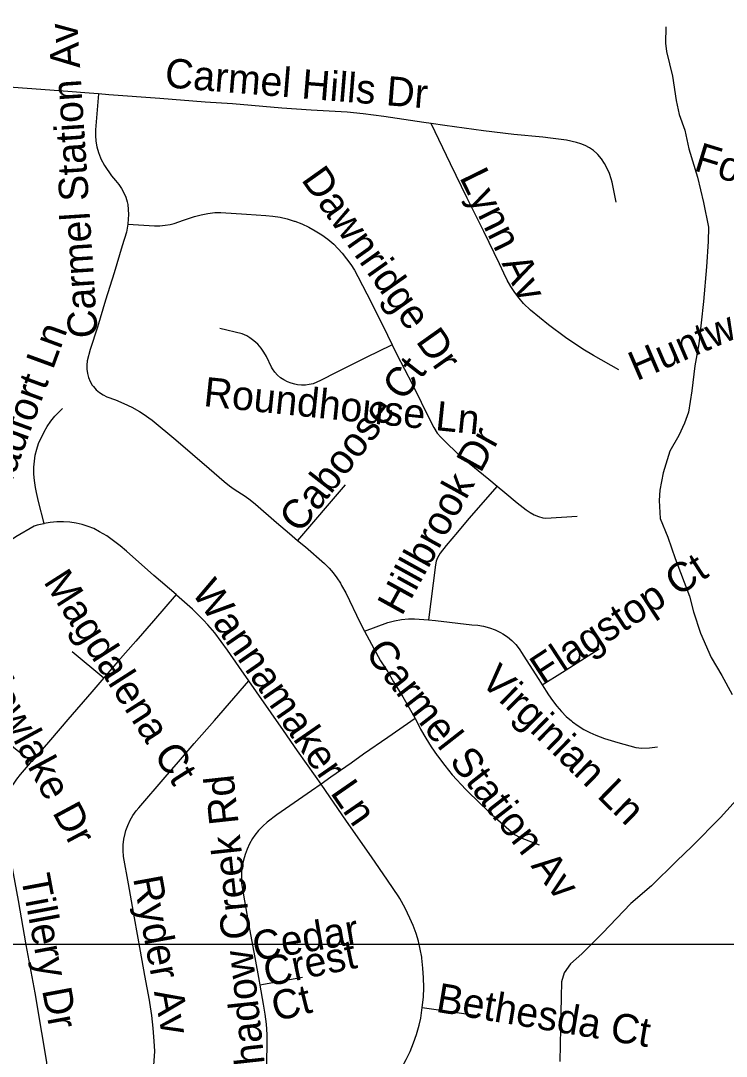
# Model space of a CAD drawing. Extents: x 1383679 to 1536984, y 460658 to 651027.
# Drawn here: x 1450610 to 1452899, y 493310 to 496668 of the extents above; entities that cross this region are included whole.
import ezdxf

# ---------------------------------------------------------------- set-up
doc = ezdxf.new("R2010")
doc.units = 0
for name, color, linetype in [('Exist Hydrographic Misc Water Feature', 7, 'Continuous'), ('Exist Road Non-System Type 51', 7, 'Continuous'), ('Exist Road Non-System Type 51 Label', 7, 'Continuous'), ('Map Preparation Inset Cut Line', 7, 'Continuous')]:
    doc.layers.add(name, color=color, linetype=linetype)

msp = doc.modelspace()

# ---------------------------------------------------------------- linework, layer by layer
at = {"layer": 'Exist Hydrographic Misc Water Feature'}
for points in [[(1452702.9, 496648.1), (1452701.8, 496594.7), (1452705.4, 496568.4), (1452714.7, 496528), (1452723.9, 496487.6), (1452736.5, 496409.4), (1452745.7, 496363.3), (1452764.7, 496312.8), (1452777.6, 496252.7), (1452805.9, 496160.2), (1452824.5, 496077.8), (1452841.1, 495997.8), (1452840.2, 495951.9), (1452834.7, 495870), (1452824.8, 495757.7), (1452817.4, 495688.1), (1452810.1, 495620.2), (1452796.8, 495548.2), (1452787.3, 495468), (1452776.1, 495398.5), (1452763.5, 495362.6), (1452744.7, 495322.8), (1452715.8, 495271.7), (1452694.5, 495201.5), (1452683.5, 495145.9), (1452680.8, 495112.4), (1452683.8, 495054), (1452708.7, 494993.6), (1452733.3, 494923.4), (1452779.2, 494801.8), (1452792.3, 494751.5), (1452815, 494681.3), (1452849.6, 494602.6), (1452884.5, 494544.5), (1452917.5, 494483.1)], [(1452961.8, 494174.5), (1452880.1, 494084.2), (1452788.4, 493991.7), (1452737.5, 493942.7), (1452655.9, 493862.3), (1452589, 493805.4), (1452497.2, 493708.7), (1452429.8, 493642), (1452393.2, 493609.1), (1452372.7, 493580.8), (1452364.2, 493551.4), (1452363.3, 493501.4), (1452361.5, 493401.2), (1452359.4, 493293)]]:
    msp.add_lwpolyline(points, dxfattribs=at)
at = {"layer": 'Exist Road Non-System Type 51'}
for p, q in [((1451662.7, 495162.9), (1451508.6, 494982.8)), ((1450776.8, 494622.8), (1450880.3, 494536.8)), ((1451524.5, 493565.3), (1451385.7, 493541)), ((1451912.9, 493467.6), (1452100.3, 493441))]:
    msp.add_line(p, q, dxfattribs=at)
for points in [[(1450862.2, 496430.4), (1450832.8, 496432.8), (1450763.3, 496437.9), (1450498.6, 496457.8)], [(1450862.2, 496430.4), (1450853, 496313.5), (1450852.9, 496295.1), (1450854.5, 496276.6), (1450857.8, 496258.3), (1450862.7, 496240.5), (1450869.1, 496223.3), (1450870.7, 496219.7), (1450882, 496197.8), (1450905, 496164.5), (1450918.1, 496149.7), (1450928.4, 496137.1), (1450937.2, 496123.9), (1450944.8, 496109.9), (1450951.1, 496095.2), (1450956.1, 496080), (1450958, 496072.3), (1450960.2, 496039.5), (1450957.7, 496009.2), (1450957.6, 496008.4)], [(1451941.7, 496334), (1451917.9, 496337.2), (1451788.6, 496356.7), (1451721.4, 496365.8), (1451669.2, 496371.3), (1451552.1, 496378.1), (1451457.7, 496384), (1451297, 496397.8), (1451208.9, 496404.1), (1451062.1, 496415.2), (1450895.8, 496427.6), (1450862.2, 496430.4)], [(1452550.1, 495536), (1452467.9, 495582.7), (1452433.9, 495602.7), (1452377.4, 495640.9), (1452322.7, 495681.5), (1452264.1, 495729.1), (1452241.5, 495751.2), (1452227.2, 495767.6), (1452213, 495786.2), (1452200.1, 495805.7), (1452188.6, 495826), (1452177.7, 495848.7), (1452163.1, 495878.9), (1452112.5, 495984.3), (1452058.3, 496092.7), (1452004, 496203.9), (1451941.7, 496334)], [(1452541.3, 496079.1), (1452528.4, 496143.7), (1452525.6, 496154.6), (1452519.7, 496171.9), (1452512.4, 496188.6), (1452503.7, 496204.6), (1452493.6, 496219.8), (1452482.3, 496234.1), (1452479.2, 496237), (1452467.6, 496246.9), (1452455, 496255.5), (1452441.6, 496262.8), (1452427.4, 496268.7), (1452412.8, 496273), (1452380.6, 496280.2), (1452328.8, 496286.8), (1452303.6, 496290.3), (1452210.2, 496299.1), (1452111.4, 496310.6), (1451985.8, 496328.1), (1451941.7, 496334)], [(1450957.6, 496008.4), (1451044.1, 496002.5), (1451061.4, 496002.7), (1451078.6, 496004.3), (1451095.6, 496007.4), (1451107.8, 496010.6), (1451138.7, 496020.9), (1451174, 496033.1), (1451195.6, 496038.8), (1451217.6, 496042.8), (1451239.8, 496045.3), (1451259.5, 496046), (1451342.4, 496040.6), (1451405.6, 496035.9), (1451428.6, 496033.9), (1451451.9, 496030.3), (1451474.8, 496025), (1451497.1, 496018.2), (1451499.3, 496017.5), (1451522, 496008.8), (1451544.4, 495998.6), (1451565.7, 495986.6), (1451586.8, 495973.7), (1451606.7, 495959.2), (1451625.9, 495942.7), (1451653, 495913.6), (1451667.2, 495896.1), (1451680.6, 495877.6), (1451692.6, 495858.5), (1451704, 495838.5), (1451748.3, 495752.9), (1451799.8, 495648.2), (1451830.8, 495585.6), (1451879.6, 495490.4), (1451908.7, 495430.5), (1451940.9, 495366.6), (1451950.4, 495348.3), (1451961.2, 495330.4), (1451973, 495317), (1451984.5, 495305.8), (1452029.8, 495261.4), (1452128.6, 495181.2), (1452155.6, 495158.9)], [(1450957.6, 496008.4), (1450953, 495982.4), (1450940, 495937.6), (1450913.6, 495850.7), (1450885.9, 495761.5), (1450859.3, 495674.2), (1450835.6, 495601.6), (1450826.3, 495564.9), (1450824.6, 495551.3), (1450824.8, 495537.5), (1450826.7, 495523.9), (1450830.4, 495510.6), (1450835.8, 495498), (1450842.7, 495486.4), (1450846.3, 495481.3), (1450855.5, 495471.1), (1450866, 495461.9), (1450877.6, 495454.2), (1450890.1, 495448.1), (1450918.1, 495438), (1450944.6, 495426.8), (1450970.4, 495414.3), (1450995.6, 495400.3), (1451007.2, 495393.2), (1451036.9, 495372.5), (1451113.5, 495308.2), (1451221.6, 495215.9), (1451270, 495173.7), (1451287.3, 495159.8), (1451302.4, 495149), (1451338.9, 495125.6), (1451354.3, 495114), (1451372, 495099.8), (1451440, 495040.9), (1451482.6, 495004.8), (1451508.6, 494982.8)], [(1451813, 495615.7), (1451730.6, 495575.6), (1451636, 495528), (1451583.1, 495501.2), (1451570.8, 495495.6), (1451559, 495490.8), (1451546.5, 495487.8), (1451533.8, 495486.2), (1451520.9, 495486), (1451508.1, 495487.2), (1451499.7, 495488.7), (1451487.2, 495492.2), (1451475.2, 495496.9), (1451463.9, 495503), (1451453.3, 495510.2), (1451443.6, 495518.6), (1451434.8, 495528), (1451427.1, 495538.4), (1451423.9, 495544.4), (1451407.1, 495579.1), (1451399.2, 495593.1), (1451389.8, 495606.4), (1451379, 495618.7), (1451367, 495629.7), (1451354, 495639.3), (1451343.9, 495645.5), (1451328.2, 495652), (1451256.1, 495669.5)], [(1450686.8, 495037), (1450667.8, 495108.5), (1450661.5, 495138.4), (1450658, 495154.2), (1450654.7, 495176.8), (1450652.9, 495197.5), (1450652.9, 495219.7), (1450654.7, 495239.2), (1450657.6, 495259.4), (1450662.9, 495278.9), (1450668.4, 495296.4), (1450686.2, 495334.8), (1450696.3, 495352.1), (1450708.1, 495369.3), (1450720.6, 495385.8), (1450745.5, 495410.8)], [(1452155.6, 495158.9), (1452063.4, 495053.5), (1452027.1, 495009.7), (1451990.1, 494965.6), (1451970.6, 494941), (1451962.1, 494926.6), (1451957.8, 494914.8), (1451955.3, 494902.9), (1451932.5, 494724.7)], [(1452155.6, 495158.9), (1452181, 495137.9), (1452220.6, 495104.7), (1452249.9, 495081.6), (1452262.4, 495073.1), (1452275.7, 495065.8), (1452289.7, 495060), (1452304.2, 495055.7), (1452313.2, 495054.5), (1452414.8, 495060.8)], [(1450686.8, 495037), (1450685.2, 495036.7), (1450664.1, 495031.6), (1450654.2, 495028.6), (1450594.9, 494993.7), (1450546.5, 494960.5), (1450506.1, 494933.7), (1450489.1, 494924.9), (1450467, 494916.2), (1450385, 494889.7)], [(1451114.1, 494806.9), (1451042.2, 494869.3), (1450953.5, 494947.4), (1450933.1, 494965.1), (1450911.7, 494981.6), (1450889.4, 494996.9), (1450866.3, 495010.9), (1450847.6, 495021), (1450829.1, 495028.2), (1450809.8, 495034.1), (1450790, 495038.6), (1450770, 495041.6), (1450749.5, 495043.2), (1450749.3, 495043.2), (1450727.8, 495042.6), (1450706.4, 495040.4), (1450686.8, 495037)], [(1451508.6, 494982.8), (1451533.7, 494961.6), (1451595.7, 494907.3), (1451610.3, 494892.9), (1451623.7, 494877.6), (1451636, 494861.4), (1451647.1, 494844.1), (1451651.3, 494836.7), (1451664.4, 494812.2), (1451711.6, 494714.9), (1451725.8, 494688.6)], [(1451114.1, 494806.9), (1451041.4, 494721.9), (1450983.8, 494656.4), (1450925.9, 494589.8), (1450880.3, 494536.8)], [(1451350.4, 494527), (1451318.1, 494573.7), (1451281, 494626.8), (1451260.9, 494655.3), (1451239.8, 494682.6), (1451217.4, 494709), (1451203.8, 494723.9), (1451167.5, 494760.1), (1451116.2, 494805.1), (1451114.1, 494806.9)], [(1451725.8, 494688.6), (1451801.1, 494716.2), (1451823.2, 494721.7), (1451845.5, 494725.6), (1451867.9, 494727.8), (1451887.3, 494728.4), (1451932.5, 494724.7)], [(1451932.5, 494724.7), (1451956.1, 494722.8), (1452073.6, 494709.3), (1452092.5, 494707.6), (1452111.8, 494704.1), (1452130.8, 494699), (1452149.3, 494692.2), (1452167, 494684), (1452174.3, 494680.2), (1452189.3, 494669.6), (1452203.1, 494657.7), (1452215.8, 494644.7), (1452227.3, 494630.5), (1452237.2, 494615.5), (1452239.9, 494610.9), (1452290.6, 494531.9), (1452302.1, 494514)], [(1451725.8, 494688.6), (1451740.9, 494660.6), (1451777.5, 494592.4), (1451800.6, 494556.3), (1451820, 494524.2), (1451850, 494474.9), (1451878.6, 494425), (1451889.4, 494404.7)], [(1452302.1, 494514), (1452368, 494555.9), (1452486.9, 494630.6)], [(1450880.3, 494536.8), (1450841.2, 494491.4), (1450763.6, 494402), (1450707, 494335.7), (1450646, 494266.1)], [(1451040.8, 493265.3), (1451044.9, 493326.5), (1451043.5, 493358.5), (1451040.3, 493400.6), (1451035.6, 493442.6), (1451029.2, 493484.3), (1451027.7, 493491.9), (1451012.5, 493571.9), (1450998.5, 493650.5), (1450979.2, 493758.7), (1450959.8, 493868.9), (1450943.5, 493958), (1450942.4, 493976.8), (1450943, 493995.5), (1450945.2, 494014), (1450949.1, 494032), (1450951.8, 494041.7), (1450957.8, 494058.6), (1450965.5, 494075.1), (1450974.6, 494090.9), (1450985.1, 494105.7), (1450993, 494115.1), (1451078.9, 494215.2), (1451122.1, 494265.1), (1451173.5, 494323.8), (1451238.5, 494398.9), (1451350.4, 494527)], [(1451584.5, 494192.7), (1451566.9, 494218.3), (1451508.2, 494300.6), (1451463.2, 494366), (1451422.7, 494423.4), (1451374.7, 494492), (1451350.4, 494527)], [(1452302.1, 494514), (1452322.7, 494482.3), (1452335.4, 494463.1), (1452349.1, 494445.1), (1452364, 494428.1), (1452380, 494412.1), (1452397.2, 494397.1), (1452400.3, 494394.6), (1452418, 494381.6), (1452436.5, 494369.9), (1452455.7, 494359.6), (1452475.5, 494350.6), (1452503.3, 494340.3), (1452547.3, 494327.1), (1452605.4, 494311.3), (1452625.4, 494308.9), (1452650, 494310.2), (1452675.7, 494313)], [(1450461.1, 494430.4), (1450464.9, 494424.3), (1450477.3, 494409.3), (1450490.7, 494396.1), (1450541.2, 494350.5), (1450593.5, 494306.8), (1450646, 494266.1)], [(1451889.4, 494404.7), (1451800.8, 494343.4), (1451722.1, 494289), (1451681.7, 494260.7), (1451616.4, 494214.7), (1451584.5, 494192.7)], [(1451889.4, 494404.7), (1451905.8, 494374.2), (1451907.5, 494370.9), (1451924, 494341.6), (1451941.8, 494313.1), (1451961, 494285.6), (1451962.4, 494283.6), (1451985.6, 494252.8), (1452010.2, 494222.9), (1452054, 494174.7), (1452101.3, 494127.9), (1452139.2, 494092.7), (1452212.3, 494029.5), (1452230.1, 494019.5), (1452291.5, 493995)], [(1450646, 494266.1), (1450641.4, 494260.9), (1450608.4, 494223.3), (1450596.8, 494208.3), (1450586.5, 494192.3), (1450577.7, 494175.4), (1450570.4, 494157.8), (1450564.7, 494139.7), (1450561.6, 494126.8), (1450558.6, 494109.9), (1450557.2, 494092.5), (1450557.4, 494075.1), (1450559.3, 494058.6), (1450586.1, 493902.9), (1450602.3, 493815.4), (1450627.4, 493671.3), (1450656.4, 493515.3), (1450678.4, 493387.1), (1450694.5, 493291.2), (1450693.3, 493245.4)], [(1451584.5, 494192.7), (1451553.1, 494171), (1451441.6, 494092.7), (1451409.3, 494069.4), (1451395.2, 494056.5), (1451382, 494042.3), (1451369.9, 494027.1), (1451362, 494015.7), (1451352.7, 493999.2), (1451344.7, 493981.9), (1451338.1, 493964), (1451333, 493945.6), (1451329.2, 493927.1), (1451327, 493908.4), (1451326.2, 493889.6), (1451326.9, 493870.6), (1451327.6, 493863.6), (1451340.8, 493789.1), (1451352.9, 493722.1), (1451370.1, 493630.2), (1451383.5, 493553.1), (1451385.7, 493541)], [(1451912.9, 493467.6), (1451917.1, 493501.1), (1451918, 493532.5), (1451917.3, 493564.2), (1451915.1, 493595.9), (1451911.4, 493627.6), (1451910.9, 493630.9), (1451906.2, 493657.3), (1451900.1, 493683.1), (1451892.5, 493708.5), (1451883.4, 493733.5), (1451872.9, 493757.9), (1451857, 493790), (1451839.6, 493821.7), (1451836.5, 493827.1), (1451800.1, 493881), (1451747.7, 493956.3), (1451666.9, 494072.7), (1451584.5, 494192.7)], [(1451385.7, 493541), (1451397, 493478.9), (1451402.3, 493446.6), (1451406.1, 493413.9), (1451408.3, 493381), (1451408.9, 493356.6), (1451407.7, 493284.6), (1451404, 493242), (1451393.6, 493115.6), (1451395.8, 493066), (1451398.8, 493053.1), (1451401.6, 493043.3), (1451405.6, 493033.3), (1451409.7, 493023.2), (1451414.7, 493013.5), (1451420.4, 493003.7), (1451427.5, 492993.3), (1451435.7, 492983.2), (1451444.8, 492973.3), (1451455.3, 492963.4), (1451477.7, 492943.9), (1451490.9, 492934), (1451551.2, 492888.9)], [(1451551.2, 492888.9), (1451689.8, 493066), (1451784.3, 493186.4), (1451805.5, 493213.1), (1451825.1, 493240.4), (1451843.5, 493268.7), (1451846.4, 493273.5), (1451860.4, 493299.3), (1451873, 493325.9), (1451884.2, 493353), (1451894, 493380.8), (1451902.8, 493410.5), (1451908.6, 493433.9), (1451912.9, 493467.6)]]:
    msp.add_lwpolyline(points, dxfattribs=at)
at = {"layer": 'Map Preparation Inset Cut Line'}
for points in [[(1446195.4, 477316), (1383679.3, 477316), (1383679.3, 520758.2), (1458567.8, 520758.2), (1458567.8, 493672.2), (1446195.4, 493672.2), (1446195.4, 477316)], [(1446195.4, 477316), (1480703, 477316), (1498974.3, 494868.2), (1521133.6, 516155.5), (1521133.6, 520758.2), (1458567.8, 520758.2), (1458567.8, 493672.2), (1446195.4, 493672.2), (1446195.4, 477316)]]:
    msp.add_lwpolyline(points, dxfattribs=at)

# ---------------------------------------------------------------- texts
at = {"layer": 'Exist Road Non-System Type 51 Label'}
for s, rotation, p in [('Carmel Station Av', 93.7325, (1450860.4, 495641.5)), ('Carmel Hills Dr', 355.3528, (1451075.7, 496452.2)), ('Forest Hills Dr', 342.9928, (1452790, 496183.3)), ('Dawnridge Dr', 305.3573, (1451518, 496152.2)), ('Lynn Av', 296.2114, (1452032, 496160.1)), ('Huntwell Commons Ln', 23.294, (1452608.1, 495498.7)), ('Chadfort Ln', 69.8922, (1450535, 495042.7)), ('Caboose Ct', 52.0014, (1451516.2, 495002.1)), ('Roundhouse Ln', 354.0846, (1451201.1, 495418.4)), ('Hillbrook Dr', 61.111, (1451846.2, 494734.6)), ('Flagstop Ct', 33.2321, (1452303.5, 494512.4)), ('Magdalena Ct', 302.5602, (1450682.2, 494848.7)), ('Wannamaker Ln', 304.6953, (1451162.1, 494814.6)), ('Shadowlake Dr', 298.2732, (1450367.1, 494741.5)), ('Carmel Station Av', 307.951, (1451724.3, 494617.3)), ('Virginian Ln', 315.6319, (1452097.5, 494522.3)), ('Shadow Creek Rd', 96.1931, (1451411.2, 493201.8)), ('Tillery Dr', 280.5872, (1450610.7, 493892.5)), ('Ryder Av', 280.393, (1450974.7, 493887.4)), ('Cedar', 9.7833, (1451371, 493618.4)), ('Crest', 11.7689, (1451408.8, 493535.3)), ('Bethesda Ct', 350.5385, (1451954.4, 493454.5)), ('Ct', 14.0368, (1451437.6, 493422.4))]:
    msp.add_text(s, height=95, rotation=rotation, dxfattribs=at).set_placement(p)

doc.saveas('drawing.dxf')
